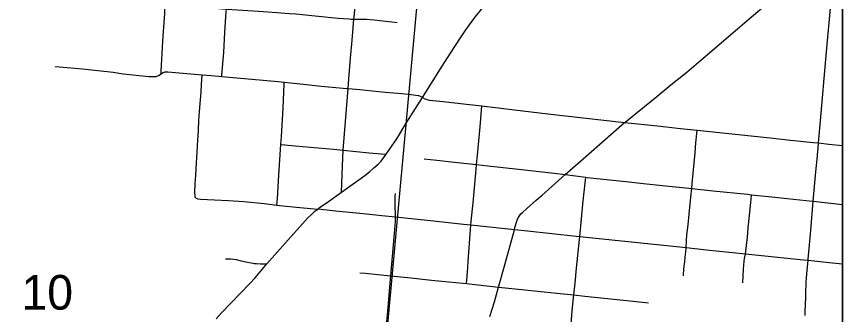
# Model space of a CAD drawing. Extents: x 0 to 1134, y 0 to 440.
# Drawn here: x 509.08 to 539, y 222.06 to 232.84 of the extents above; entities that cross this region are included whole.
import ezdxf

# ---------------------------------------------------------------- set-up
doc = ezdxf.new("R2010")
doc.units = 0
for name, color, linetype in [('Default', 7, 'Continuous'), ('GM_X_City_Street', 7, 'Continuous'), ('GM_X_County_Road', 7, 'Continuous'), ('GM_X_Section', 7, 'Continuous'), ('GM_X_Section_Text', 7, 'Continuous'), ('GM_X_Unincorporated', 7, 'Continuous'), ('SH_Cut_Line', 7, 'Continuous'), ('SH_Text', 7, 'Continuous')]:
    doc.layers.add(name, color=color, linetype=linetype)

msp = doc.modelspace()

# ---------------------------------------------------------------- linework, layer by layer
at = {"layer": 'Default'}
msp.add_lwpolyline([(539, 205.4), (539, 235.237), (523.893, 236.716), (521.182, 207.228)], close=True, dxfattribs=at)
at = {"layer": 'GM_X_City_Street'}
for points in [[(516.512, 230.678), (516.517, 230.74), (516.581, 231.538), (516.625, 232.279), (516.676, 233.015), (516.681, 233.116), (516.703, 233.556), (516.736, 234.116), (516.753, 234.38), (516.768, 234.565), (516.778, 234.748), (516.798, 235.016), (516.811, 235.19), (516.83, 235.49), (516.862, 236.119), (516.914, 236.772), (516.941, 237.214), (516.948, 237.324)], [(520.847, 226.488), (520.88, 227.438), (520.908, 228.008), (521.065, 229.943), (521.088, 230.243), (521.114, 230.593), (521.173, 231.335), (521.236, 231.984), (521.302, 232.75), (521.308, 232.818), (521.391, 233.739), (521.467, 234.572), (521.494, 234.891), (521.502, 235.006), (521.53, 235.322), (521.581, 235.96), (521.619, 236.423), (521.655, 236.869), (521.667, 237.021)], [(514.313, 230.776), (514.317, 230.863), (514.337, 231.287), (514.379, 231.938), (514.404, 232.308), (514.446, 232.959), (514.466, 233.258), (514.515, 233.97), (514.561, 234.613), (514.605, 235.331)], [(514.466, 233.258), (514.6, 233.248), (515.069, 233.218), (516.088, 233.16), (516.681, 233.116), (517.846, 233.043), (518.505, 232.996), (518.961, 232.959), (519.194, 232.941), (519.896, 232.876), (520.729, 232.788), (521.116, 232.758), (521.205, 232.754), (521.302, 232.75), (521.473, 232.748), (521.752, 232.747), (522.03, 232.729), (522.677, 232.653), (522.867, 232.629)], [(526.228, 221.987), (526.388, 222.522), (526.537, 223.056), (526.738, 223.777), (527.112, 225.127), (527.135, 225.213), (527.218, 225.477), (527.253, 225.56), (527.297, 225.637), (527.351, 225.707), (527.419, 225.769), (527.554, 225.882), (527.908, 226.196), (528.115, 226.378), (528.466, 226.689), (528.955, 227.122), (529.511, 227.615), (531.099, 229.007), (531.121, 229.023), (532.27, 229.954), (532.78, 230.368), (533.355, 230.834), (533.782, 231.194), (534.351, 231.673), (534.696, 231.977), (535.192, 232.397), (535.616, 232.76), (536.245, 233.296)], [(537.653, 222.021), (537.646, 222.088), (537.646, 222.17), (537.669, 222.684), (537.673, 222.8), (537.678, 222.928), (537.684, 223.119), (537.689, 223.239), (537.693, 223.364), (537.708, 223.551), (537.751, 224.013), (537.756, 224.064), (537.849, 225.102), (537.943, 226.159), (538.038, 227.227), (538.08, 227.687), (538.128, 228.24), (538.131, 228.272), (538.199, 229.073), (538.302, 230.182), (538.314, 230.326), (538.422, 231.569), (538.579, 233.285)], [(510.476, 231.04), (510.906, 231.001), (511.463, 230.948), (512.575, 230.828), (512.945, 230.777), (513.869, 230.675), (513.961, 230.669), (514.05, 230.669), (514.136, 230.68), (514.215, 230.713), (514.313, 230.776), (514.365, 230.809), (514.451, 230.839), (514.563, 230.842), (514.838, 230.815), (515.797, 230.738), (516.141, 230.712), (516.512, 230.678), (517.061, 230.629), (518.552, 230.496), (518.774, 230.471), (519.47, 230.394), (520.118, 230.324), (521.045, 230.245), (521.088, 230.243), (521.508, 230.207), (522.431, 230.112), (522.894, 230.066), (523.275, 230.031), (523.538, 230.001), (523.636, 229.986), (523.672, 229.975), (523.702, 229.961), (523.788, 229.916), (523.874, 229.87), (523.916, 229.85), (523.943, 229.841), (523.985, 229.828), (524.03, 229.82), (524.163, 229.806), (524.533, 229.768), (525.271, 229.683), (525.827, 229.621), (525.932, 229.607), (527.121, 229.464), (528.324, 229.329), (531.099, 229.007), (532.303, 228.888), (533.136, 228.796), (533.733, 228.732), (536.375, 228.456), (537.115, 228.376), (537.949, 228.291), (538.131, 228.272), (538.504, 228.231), (539, 228.178)], [(515.549, 226.305), (515.543, 226.358), (515.534, 226.477), (515.552, 226.808), (515.567, 227.089), (515.602, 227.548), (515.626, 227.921), (515.638, 228.184), (515.646, 228.362), (515.665, 228.719), (515.686, 229.089), (515.718, 229.552), (515.763, 230.106), (515.78, 230.383), (515.797, 230.738)], [(518.511, 226.021), (518.526, 226.257), (518.579, 227.099), (518.637, 228.034), (518.651, 228.21), (518.673, 228.501), (518.742, 229.53), (518.772, 230.404), (518.774, 230.471)], [(525.38, 223.178), (525.39, 223.31), (525.41, 223.591), (525.452, 224.154), (525.511, 224.964), (525.54, 225.292), (525.553, 225.443), (525.616, 226.102), (525.667, 226.64), (525.73, 227.303), (525.746, 227.488), (525.777, 227.825), (525.868, 228.848), (525.919, 229.457), (525.932, 229.607)], [(533.235, 223.458), (533.241, 223.522), (533.255, 223.67), (533.269, 223.821), (533.283, 223.964), (533.3, 224.137), (533.319, 224.332), (533.332, 224.473), (533.345, 224.735), (533.366, 224.949), (533.404, 225.308), (533.444, 225.689), (533.52, 226.43), (533.537, 226.617), (533.555, 226.801), (533.658, 227.917), (533.691, 228.269), (533.722, 228.606), (533.733, 228.732)], [(518.651, 228.21), (518.797, 228.197), (519.168, 228.165), (520.556, 228.041), (520.908, 228.008), (521.849, 227.918), (522.304, 227.875), (522.472, 227.858)], [(523.843, 227.694), (524.3, 227.648), (524.947, 227.575), (525.746, 227.488), (526.15, 227.443), (527.26, 227.318), (528.555, 227.173), (528.955, 227.122), (529.697, 227.027), (529.756, 227.02), (531.147, 226.874), (531.792, 226.8), (532.246, 226.755), (532.593, 226.72), (533.207, 226.652), (533.537, 226.617), (534.315, 226.536), (535.557, 226.413), (535.708, 226.397), (536.438, 226.316), (536.993, 226.26), (537.918, 226.162), (537.943, 226.159), (539, 226.038)], [(528.403, 212.421), (528.414, 212.593), (528.464, 213.336), (528.54, 214.349), (528.598, 215.107), (528.737, 216.877), (528.762, 217.164), (528.86, 218.219), (529.033, 220.097), (529.05, 220.294), (529.108, 220.974), (529.212, 222.182), (529.247, 222.551), (529.268, 222.77), (529.31, 223.197), (529.365, 223.742), (529.469, 224.775), (529.479, 224.875), (529.608, 226.169), (529.675, 226.818), (529.697, 227.027)], [(515.549, 226.305), (515.59, 226.275), (515.649, 226.252), (515.741, 226.237), (516.753, 226.191), (517.307, 226.149), (518.046, 226.074), (518.511, 226.021), (518.6, 226.011), (519.341, 225.935), (519.99, 225.876)], [(522.378, 220.702), (522.408, 220.979), (522.488, 221.779), (522.556, 222.46), (522.627, 223.356), (522.636, 223.46), (522.733, 224.587), (522.786, 225.135), (522.804, 225.425), (522.809, 225.582), (522.812, 225.697), (522.791, 225.974), (522.788, 226.159), (522.8, 226.345), (522.811, 226.438)], [(535.388, 223.212), (535.41, 223.699), (535.441, 223.989), (535.456, 224.084), (535.482, 224.248), (535.534, 224.664), (535.554, 224.844), (535.589, 225.201), (535.633, 225.644), (535.655, 225.869), (535.681, 226.129), (535.69, 226.222), (535.708, 226.397)], [(516.651, 224.073), (516.747, 224.079), (516.843, 224.075), (516.938, 224.064), (517.032, 224.048), (517.219, 224.005), (517.499, 223.942), (517.592, 223.926), (517.684, 223.912), (517.775, 223.901), (517.911, 223.891), (518.019, 223.891), (518.142, 223.891)], [(521.508, 223.575), (521.72, 223.554), (522.172, 223.507), (522.636, 223.46), (523.36, 223.387), (524.115, 223.309), (524.48, 223.271), (525.25, 223.191), (525.38, 223.178), (526.537, 223.056), (527.266, 222.979), (528.191, 222.886), (528.652, 222.838), (529.268, 222.77), (529.666, 222.727), (531.421, 222.543), (531.975, 222.479)]]:
    msp.add_lwpolyline(points, dxfattribs=at)
at = {"layer": 'GM_X_County_Road'}
msp.add_line((527.112, 225.127), (525.54, 225.292), dxfattribs=at)
for points in [[(523.788, 229.916), (524.501, 231.043), (524.797, 231.521), (525.157, 232.069), (525.355, 232.36), (525.685, 232.804), (525.937, 233.124), (526.576, 233.873)], [(522.472, 227.858), (522.849, 228.424), (523.195, 228.981), (523.788, 229.916)], [(520.847, 226.488), (521.277, 226.791), (521.473, 226.933), (521.69, 227.092), (521.863, 227.23), (522.025, 227.37), (522.174, 227.497), (522.282, 227.615), (522.472, 227.858)], [(519.99, 225.876), (520.058, 225.928), (520.22, 226.042), (520.383, 226.155), (520.847, 226.488)], [(518.142, 223.891), (518.913, 224.76), (519.436, 225.346), (519.624, 225.554), (519.757, 225.682), (519.885, 225.795), (519.99, 225.876)], [(522.809, 225.582), (522.309, 225.633), (521.754, 225.691), (520.643, 225.804), (519.99, 225.876)], [(525.54, 225.292), (525.273, 225.319), (524.069, 225.45), (522.809, 225.582)], [(529.479, 224.875), (529.348, 224.889), (527.588, 225.077), (527.112, 225.127)], [(533.332, 224.473), (531.109, 224.709), (529.479, 224.875)], [(535.482, 224.248), (534.072, 224.394), (533.332, 224.473)], [(537.751, 224.013), (537.593, 224.029), (535.482, 224.248)], [(516.306, 221.907), (516.506, 222.116), (517.53, 223.187), (517.718, 223.393), (517.898, 223.606), (518.142, 223.891)], [(539, 223.881), (538.519, 223.932), (537.751, 224.013)]]:
    msp.add_lwpolyline(points, dxfattribs=at)
at = {"layer": 'GM_X_Section'}
msp.add_lwpolyline([(493.567, 239.575), (523.893, 236.716), (521.182, 207.228), (490.882, 209.496)], close=True, dxfattribs=at)
at = {"layer": 'GM_X_Unincorporated'}
msp.add_lwpolyline([(539, 113.439), (539, 295.833)], dxfattribs=at)
at = {"layer": 'SH_Cut_Line'}
msp.add_lwpolyline([(539, 17.107), (539, 425.107), (205.806, 425.107)], dxfattribs=at)
at = {"layer": 'SH_Text'}
msp.add_lwpolyline([(131, 425.107), (539, 425.107), (539, 17.107), (131, 17.107)], close=True, dxfattribs=at)

# ---------------------------------------------------------------- texts
at = {"layer": 'GM_X_Section_Text'}
msp.add_text('10', height=1.2557, rotation=0, dxfattribs=at).set_placement((509.256, 222.236))

doc.saveas('drawing.dxf')
